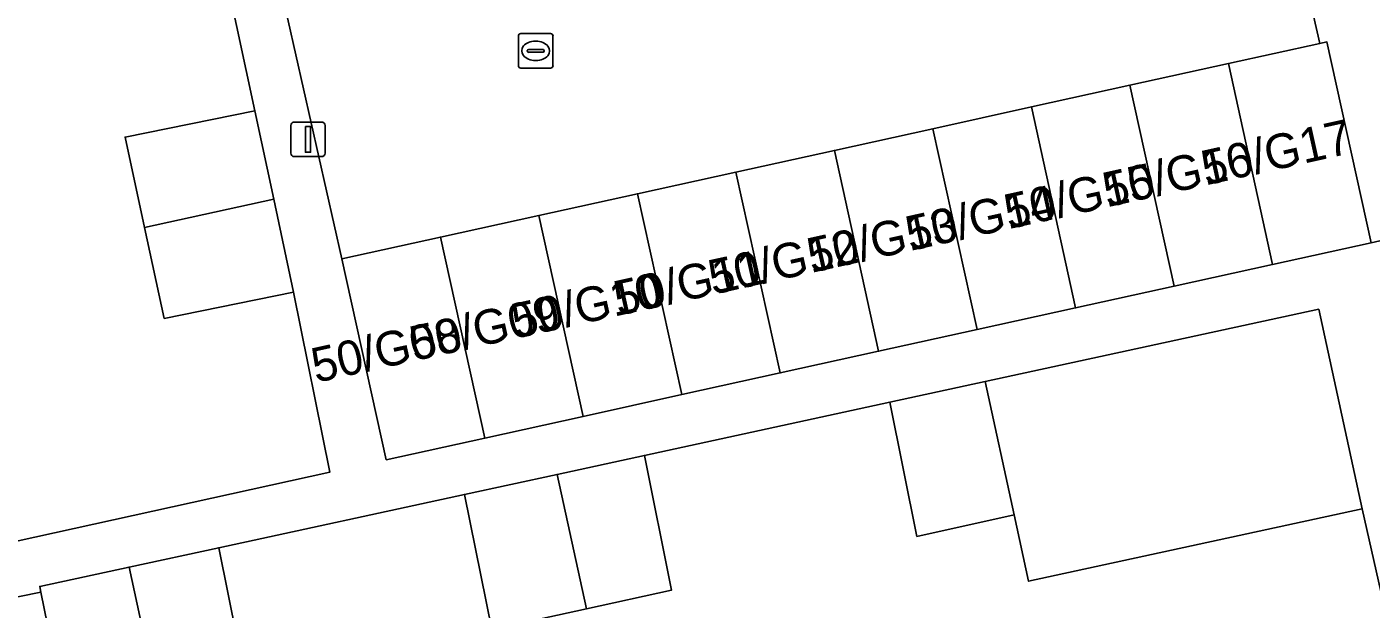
# Model space of a CAD drawing. Extents: x 160554 to 161248, y 385329 to 386506.
# Drawn here: x 160746.74 to 160785.58, y 385942.31 to 385959.13 of the extents above; entities that cross this region are included whole.
import ezdxf

# ---------------------------------------------------------------- set-up
doc = ezdxf.new("R2010")
doc.units = 0
for name, color, linetype in [('IMGEO_Erf', 7, 'Continuous'), ('IMGEO_Kolk', 7, 'Continuous'), ('IMGEO_Lichtmast', 7, 'Continuous'), ('IMGEO_Pand', 7, 'Continuous'), ('IMGEO_Pand_nummerreeks', 7, 'Continuous'), ('IMGEO_Rijbaan_lokaal_open', 7, 'Continuous'), ('IMGEO_Voetpad_open', 7, 'Continuous')]:
    doc.layers.add(name, color=color, linetype=linetype)

msp = doc.modelspace()

# ---------------------------------------------------------------- linework, layer by layer
at = {"layer": 'IMGEO_Erf'}
msp.add_lwpolyline([(160746.907, 385968.322), (160750.667, 385969.081), (160749.122, 385976.282), (160745.355, 385975.521), (160744.796, 385978.111), (160743.47, 385984.258), (160742.869, 385987.048), (160746.648, 385987.811), (160745.506, 385993.063), (160720.831, 385987.697), (160731.016, 385941.044), (160731.096, 385941.055), (160731.131, 385940.897), (160755.491, 385946.263), (160754.448, 385951.463), (160750.708, 385950.708), (160750.141, 385953.337), (160749.578, 385955.946), (160753.323, 385956.703), (160752.543, 385960.345), (160748.804, 385959.53), (160747.468, 385965.724)], close=True, dxfattribs=at)
for points in [[(160785.322, 385945.206), (160775.685, 385943.115), (160775.268, 385945.028), (160772.456, 385944.411), (160771.673, 385948.284), (160764.583, 385946.749), (160765.37, 385942.857), (160762.906, 385942.316), (160760.173, 385941.717), (160759.384, 385945.622), (160752.285, 385944.084), (160753.078, 385940.16), (160750.544, 385939.604), (160747.909, 385939.026), (160747.146, 385942.799), (160739.868, 385941.328), (160740.651, 385937.453), (160737.93, 385936.903), (160737.146, 385940.778), (160731.429, 385939.532), (160731.466, 385939.363), (160731.404, 385939.381), (160736.496, 385916.182)], [(160739.836, 385914.053), (160789.869, 385925.075), (160785.322, 385945.206)]]:
    msp.add_lwpolyline(points, dxfattribs=at)
at = {"layer": 'IMGEO_Kolk'}
for p, q in [((160760.941, 385958.012), (160760.941, 385958.864)), ((160761.016, 385958.938), (160761.868, 385958.938)), ((160761.429, 385958.718), (160761.454, 385958.718)), ((160761.942, 385958.864), (160761.942, 385958.012)), ((160761.2, 385958.432), (160761.2, 385958.444)), ((160761.638, 385958.395), (160761.24, 385958.395)), ((160761.243, 385958.481), (160761.641, 385958.481)), ((160761.684, 385958.444), (160761.684, 385958.432)), ((160761.868, 385957.938), (160761.016, 385957.938)), ((160761.452, 385958.158), (160761.427, 385958.158))]:
    msp.add_line(p, q, dxfattribs=at)
for points in [[(160760.941, 385958.012), (160760.941, 385958.864)], [(160761.016, 385958.938), (160761.868, 385958.938)], [(160761.942, 385958.864), (160761.942, 385958.012)], [(160761.868, 385957.938), (160761.016, 385957.938)]]:
    msp.add_lwpolyline(points, dxfattribs=at)
for centre, radius, start, end in [((160761.018, 385958.862), 0.0765, 91.552, 178.448), ((160761.018, 385958.862), 0.0765, 91.552, 178.448), ((160761.866, 385958.862), 0.0765, 1.552, 88.448), ((160761.866, 385958.862), 0.0765, 1.552, 88.448), ((160761.24, 385958.441), 0.0403, 85.8775, 175.7526), ((160761.237, 385958.431), 0.0366, 178.938, 274.7102), ((160761.641, 385958.438), 0.043, 264.8664, 352.4533), ((160761.645, 385958.443), 0.0386, 1.7309, 96.639), ((160761.018, 385958.014), 0.0765, 181.552, 268.448), ((160761.018, 385958.014), 0.0765, 181.552, 268.448), ((160761.866, 385958.014), 0.0765, 271.552, 358.448), ((160761.866, 385958.014), 0.0765, 271.552, 358.448)]:
    msp.add_arc(centre, radius, start, end, dxfattribs=at)
for centre, major_axis, ratio, start_param, end_param in [((160761.428, 385958.438), (-0.387, 0.002), 0.722429, 4.712389, 7.853982), ((160761.453, 385958.438), (-0.39, 0.002), 0.717154, 1.570796, 4.712389)]:
    msp.add_ellipse(centre, major_axis=major_axis, ratio=ratio, start_param=start_param, end_param=end_param, dxfattribs=at)
at = {"layer": 'IMGEO_Lichtmast'}
for p, q in [((160754.466, 385956.381), (160755.256, 385956.381)), ((160755.256, 385956.381), (160754.466, 385956.381)), ((160754.366, 385955.481), (160754.366, 385956.281)), ((160754.366, 385956.281), (160754.366, 385955.481)), ((160755.356, 385956.281), (160755.356, 385955.481)), ((160755.356, 385955.481), (160755.356, 385956.281)), ((160755.256, 385955.381), (160754.466, 385955.381)), ((160754.466, 385955.381), (160755.256, 385955.381))]:
    msp.add_line(p, q, dxfattribs=at)
msp.add_lwpolyline([(160754.786, 385956.256), (160754.936, 385956.256), (160754.936, 385955.506), (160754.786, 385955.506), (160754.786, 385956.256)], dxfattribs=at)
for centre, start, end in [((160754.466, 385956.281), 90, 180), ((160754.466, 385956.281), 90, 180), ((160755.256, 385956.281), 0, 90), ((160755.256, 385956.281), 360, 90), ((160754.466, 385955.481), 180, 270), ((160754.466, 385955.481), 180, 270), ((160755.256, 385955.481), 270, 0), ((160755.256, 385955.481), 270, 0)]:
    msp.add_arc(centre, 0.1, start, end, dxfattribs=at)
at = {"layer": 'IMGEO_Pand'}
for points in [[(160785.581, 385952.894), (160784.303, 385958.697), (160784.098, 385958.652), (160781.457, 385958.07), (160782.736, 385952.267)], [(160782.736, 385952.267), (160781.457, 385958.07), (160778.611, 385957.443), (160779.89, 385951.64)], [(160779.89, 385951.64), (160778.611, 385957.443), (160775.766, 385956.816), (160777.044, 385951.013)], [(160753.323, 385956.703), (160749.578, 385955.946), (160750.141, 385953.337), (160753.871, 385954.15)], [(160777.044, 385951.013), (160775.766, 385956.816), (160772.92, 385956.189), (160774.198, 385950.386)], [(160774.198, 385950.386), (160772.92, 385956.189), (160770.074, 385955.563), (160771.352, 385949.759)], [(160771.352, 385949.759), (160770.074, 385955.563), (160767.228, 385954.936), (160768.507, 385949.132)], [(160768.507, 385949.132), (160767.228, 385954.936), (160764.382, 385954.309), (160765.661, 385948.505)], [(160753.871, 385954.15), (160750.141, 385953.337), (160750.708, 385950.708), (160754.448, 385951.463)], [(160765.661, 385948.505), (160764.382, 385954.309), (160761.537, 385953.682), (160762.815, 385947.878)], [(160762.815, 385947.878), (160761.537, 385953.682), (160758.691, 385953.055), (160759.969, 385947.251)], [(160757.124, 385946.624), (160759.969, 385947.251), (160758.691, 385953.055), (160755.845, 385952.428)], [(160784.071, 385950.973), (160774.429, 385948.881), (160775.268, 385945.028), (160775.685, 385943.115), (160785.322, 385945.206)], [(160771.673, 385948.284), (160772.456, 385944.411), (160775.268, 385945.028), (160774.429, 385948.881)], [(160762.059, 385946.202), (160762.906, 385942.316), (160765.37, 385942.857), (160764.583, 385946.749)], [(160759.384, 385945.622), (160760.173, 385941.717), (160762.906, 385942.316), (160762.059, 385946.202)], [(160749.691, 385943.522), (160750.544, 385939.604), (160753.078, 385940.16), (160752.285, 385944.084)], [(160747.113, 385942.964), (160747.146, 385942.799), (160747.909, 385939.026), (160750.544, 385939.604), (160749.691, 385943.522)]]:
    msp.add_lwpolyline(points, close=True, dxfattribs=at)
at = {"layer": 'IMGEO_Rijbaan_lokaal_open'}
msp.add_lwpolyline([(160776.074, 385966.255), (160773.921, 385965.761), (160771.054, 385965.121), (160768.186, 385964.48), (160765.319, 385963.84), (160762.451, 385963.199), (160759.584, 385962.559), (160756.716, 385961.918), (160753.849, 385961.278), (160755.845, 385952.428), (160758.691, 385953.055), (160761.537, 385953.682), (160764.382, 385954.309), (160767.228, 385954.936), (160770.074, 385955.563), (160772.92, 385956.189), (160775.766, 385956.816), (160778.611, 385957.443), (160781.457, 385958.07), (160784.098, 385958.652), (160783.292, 385962.191)], dxfattribs=at)
at = {"layer": 'IMGEO_Voetpad_open'}
for points in [[(160742.985, 385993.866), (160720.571, 385988.884), (160720.831, 385987.697), (160745.506, 385993.063), (160746.648, 385987.811), (160747.247, 385985.021), (160748.554, 385978.931), (160749.122, 385976.282), (160750.667, 385969.081), (160751.212, 385966.54), (160752.543, 385960.345), (160753.323, 385956.703), (160753.871, 385954.15), (160754.448, 385951.463), (160755.491, 385946.263), (160731.131, 385940.897)], [(160787.628, 385953.363), (160785.581, 385952.894), (160782.736, 385952.267), (160779.89, 385951.64), (160777.044, 385951.013), (160774.198, 385950.386), (160771.352, 385949.759), (160768.507, 385949.132), (160765.661, 385948.505), (160762.815, 385947.878), (160759.969, 385947.251), (160757.124, 385946.624), (160755.845, 385952.428), (160753.849, 385961.278), (160752.557, 385967.06), (160751.961, 385969.73), (160749.778, 385980.52), (160749.159, 385983.389), (160748.663, 385985.688), (160747.152, 385992.864)], [(160783.292, 385962.191), (160784.098, 385958.652), (160784.303, 385958.697), (160785.581, 385952.894), (160787.628, 385953.363), (160786.712, 385957.498), (160784.908, 385965.292), (160784.892, 385965.363), (160783.331, 385979.37)], [(160739.868, 385941.328), (160747.146, 385942.799), (160747.113, 385942.964), (160749.691, 385943.522), (160752.285, 385944.084), (160759.384, 385945.622), (160762.059, 385946.202), (160764.583, 385946.749), (160771.673, 385948.284), (160774.429, 385948.881), (160784.071, 385950.973), (160785.322, 385945.206), (160789.869, 385925.075)]]:
    msp.add_lwpolyline(points, dxfattribs=at)

# ---------------------------------------------------------------- texts
at = {"layer": 'IMGEO_Pand_nummerreeks'}
for s, p in [('50/G17', (160780.801, 385954.548)), ('50/G16', (160777.953, 385953.916)), ('50/G15', (160775.106, 385953.284)), ('50/G14', (160772.258, 385952.652)), ('50/G13', (160769.411, 385952.021)), ('50/G12', (160766.558, 385951.388)), ('50/G11', (160763.824, 385950.781)), ('50/G10', (160760.872, 385950.126)), ('50/G09', (160757.929, 385949.473)), ('50/G08', (160755.088, 385948.843))]:
    msp.add_text(s, height=1, rotation=12.5101, dxfattribs=at).set_placement(p)

doc.saveas('drawing.dxf')
